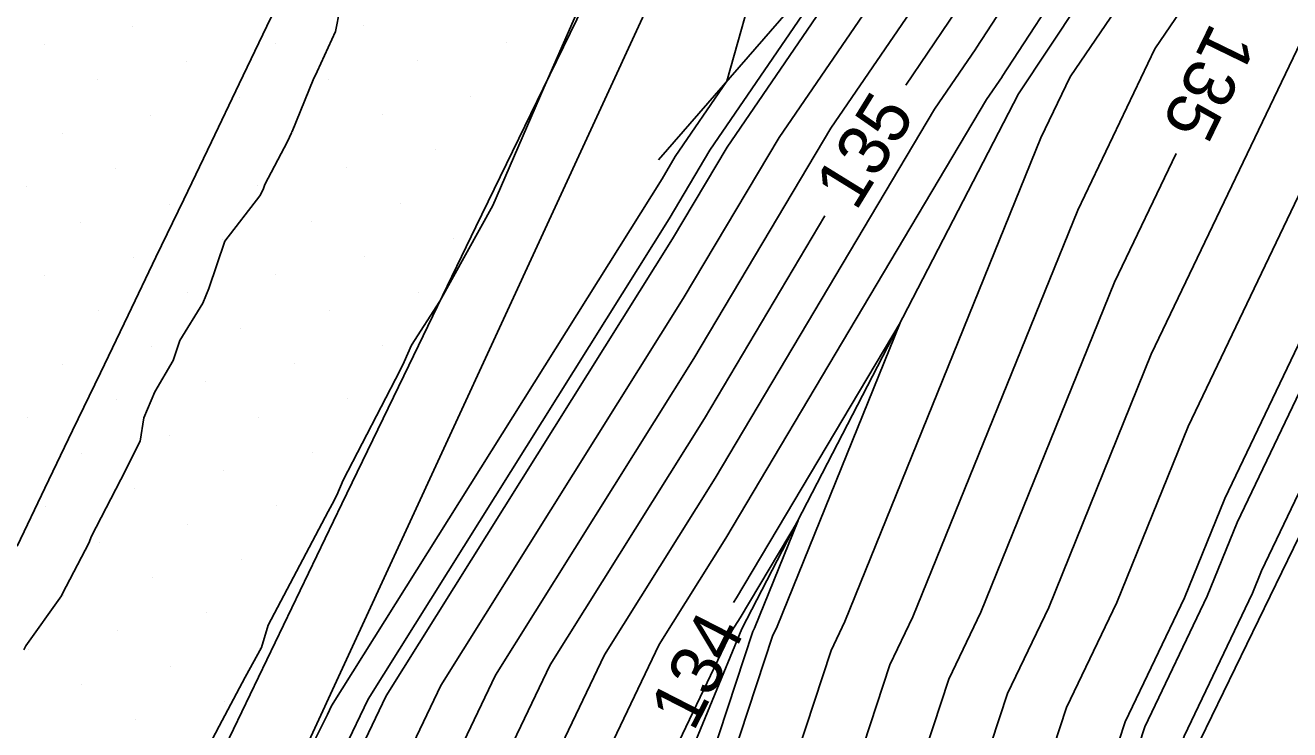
# Model space of a CAD drawing. Extents: x 2354170 to 2357230, y 866100 to 868290.
# Drawn here: x 2355608.55 to 2355657.87, y 867006.06 to 867033.53 of the extents above; entities that cross this region are included whole.
import ezdxf

# ---------------------------------------------------------------- set-up
doc = ezdxf.new("R2010")
doc.units = 0
for name, color, linetype in [('Default', 7, 'Continuous'), ('DTM Contours Major', 7, 'Continuous'), ('DTM Contours Major Text', 7, 'Continuous'), ('DTM Contours Minor', 7, 'Continuous'), ('Exist DTM Breakline', 7, 'Continuous'), ('Exist DTM Scan Elevation Point', 7, 'Continuous'), ('Exist Roads EOP', 7, 'Continuous'), ('PH Exist DTM Breakline', 7, 'Continuous')]:
    doc.layers.add(name, color=color, linetype=linetype)

msp = doc.modelspace()

# ---------------------------------------------------------------- linework, layer by layer
at = {"layer": 'Default'}
for points in [[(2355685.265, 867120.638), (2355682.205, 867113.719), (2355680.562, 867110.285), (2355673.253, 867096.381), (2355671.701, 867092.897), (2355668.436, 867088.309), (2355667.496, 867086.82), (2355656.608, 867064.837), (2355654.424, 867060.158), (2355644.678, 867039.176), (2355642.559, 867035.928), (2355642.523, 867035.85), (2355637.947, 867029.149), (2355634.213, 867022.868), (2355624.756, 867007.78), (2355622.311, 867002.663), (2355621.401, 867000.853), (2355613.043, 866982.276), (2355610.474, 866976.492), (2355608.136, 866972.065), (2355598.992, 866953.276), (2355596.285, 866948.247)], [(2355688.844, 867119.8), (2355688.043, 867117.988), (2355682.917, 867107.276), (2355679.06, 867099.941), (2355674.379, 867089.427), (2355672.544, 867086.849), (2355667.593, 867079.005), (2355660.687, 867065.061), (2355655.423, 867053.787), (2355649.817, 867041.716), (2355644.607, 867033.731), (2355644.586, 867033.687), (2355642.888, 867031.2)], [(2355685.124, 867115.853), (2355681.74, 867108.781), (2355676.157, 867098.161), (2355673.04, 867091.162), (2355670.49, 867087.579), (2355667.545, 867082.912), (2355658.648, 867064.949), (2355654.923, 867056.972), (2355647.248, 867040.446), (2355643.583, 867034.83), (2355643.554, 867034.768), (2355639.97, 867029.52), (2355634.628, 867020.533), (2355626.885, 867008.181), (2355623.295, 867000.667), (2355622.533, 866999.15), (2355615.527, 866983.579), (2355611.936, 866975.491), (2355608.665, 866969.301), (2355600.968, 866953.483), (2355597.163, 866946.413)], [(2355684.094, 867105.772), (2355681.964, 867101.721), (2355675.718, 867087.692), (2355674.598, 867086.119), (2355667.642, 867075.097), (2355662.727, 867065.174), (2355655.923, 867050.601), (2355652.386, 867042.987), (2355645.631, 867032.633), (2355645.618, 867032.606), (2355644.017, 867030.262), (2355635.458, 867015.863), (2355631.144, 867008.981), (2355625.265, 866996.676), (2355624.796, 866995.744), (2355620.495, 866986.184), (2355614.858, 866973.488), (2355609.725, 866963.774), (2355604.919, 866953.898), (2355598.917, 866942.746)], [(2355613.14, 866945.766), (2355616.79, 866953.802), (2355621.844, 866965.746), (2355624.694, 866972.202), (2355631.991, 866986.915), (2355632.077, 866987.118), (2355635.098, 866994.28), (2355639.98, 867009.143), (2355640.519, 867010.27), (2355648.163, 867029.135), (2355649.306, 867031.525), (2355658.131, 867044.482), (2355658.252, 867044.7), (2355668.459, 867060.783), (2355671.224, 867065.755), (2355678.48, 867083.457), (2355678.746, 867084.001), (2355679.882, 867086.321), (2355686.155, 867103.79)], [(2355684.868, 867103.5), (2355677.056, 867085.957), (2355676.652, 867085.388), (2355667.69, 867071.19), (2355664.766, 867065.286), (2355656.422, 867047.415), (2355654.955, 867044.257), (2355646.654, 867031.535), (2355646.65, 867031.525), (2355646.041, 867030.633), (2355635.873, 867013.528), (2355633.273, 867009.381), (2355626.249, 866994.68), (2355625.928, 866994.041), (2355622.979, 866987.486), (2355616.319, 866972.487), (2355610.255, 866961.01), (2355606.895, 866954.106), (2355599.794, 866940.913)], [(2355668.757, 867093.053), (2355665.631, 867089.93), (2355659.779, 867075.245), (2355654.569, 867064.725), (2355653.924, 867063.344), (2355642.109, 867037.906), (2355641.535, 867037.026), (2355641.491, 867036.931), (2355635.923, 867028.778), (2355633.798, 867025.203), (2355622.627, 867007.38), (2355621.661, 867005.359)], [(2355613.852, 866941.969), (2355619.073, 866953.465), (2355623.226, 866963.278), (2355627.541, 866973.056), (2355633.639, 866985.35), (2355633.764, 866985.648), (2355638.17, 866996.092), (2355642.274, 867008.586), (2355643.169, 867010.456), (2355649.598, 867026.322), (2355652.604, 867032.608), (2355660.043, 867043.531), (2355660.335, 867044.054), (2355668.934, 867057.605), (2355673.582, 867065.962), (2355679.654, 867080.777), (2355680.39, 867082.28), (2355683.532, 867088.697)], [(2355692.26, 867086.209), (2355686.967, 867075.398), (2355684.352, 867070.057), (2355683.013, 867066.791), (2355670.835, 867044.893), (2355668.664, 867041.473), (2355667.688, 867039.723), (2355665.792, 867036.939), (2355655.335, 867015.071), (2355653.767, 867011.201), (2355651.449, 867006.358), (2355650.458, 867003.341), (2355647.719, 866996.848)], [(2355582.196, 866926.563), (2355594.531, 866951.914), (2355595.04, 866952.861), (2355607.076, 866977.593), (2355607.552, 866978.494), (2355608.075, 866979.672), (2355619.137, 867004.259), (2355620.341, 867006.654), (2355620.497, 867006.98), (2355633.383, 867027.538), (2355633.9, 867028.407), (2355635.907, 867031.347), (2355637.171, 867035.834), (2355637.718, 867036.924), (2355637.743, 867036.978), (2355643.563, 867048.577), (2355650.893, 867064.212), (2355651.335, 867065.312), (2355657.519, 867080.682)], [(2355615.275, 866934.376), (2355623.638, 866952.789), (2355625.989, 866958.344), (2355633.236, 866974.764), (2355636.935, 866982.222), (2355637.139, 866982.706), (2355644.314, 866999.716), (2355646.861, 867007.472), (2355648.468, 867010.828), (2355652.467, 867020.696), (2355659.198, 867034.773), (2355663.865, 867041.627), (2355664.499, 867042.764), (2355669.885, 867051.249), (2355678.298, 867066.377), (2355682.003, 867075.417), (2355683.678, 867078.839)], [(2355615.987, 866930.579), (2355625.921, 866952.451), (2355627.37, 866955.876), (2355636.083, 866975.618), (2355638.582, 866980.657), (2355638.826, 866981.235), (2355647.386, 867001.529), (2355649.155, 867006.915), (2355651.118, 867011.014), (2355653.901, 867017.883), (2355662.495, 867035.856), (2355665.777, 867040.675), (2355666.582, 867042.118), (2355670.36, 867048.071), (2355680.655, 867066.584), (2355683.177, 867072.737)], [(2355685.371, 867066.999), (2355671.31, 867041.716), (2355670.746, 867040.828), (2355669.6, 867038.772), (2355669.089, 867038.021), (2355656.77, 867012.258), (2355656.417, 867011.387), (2355653.743, 867005.802), (2355653.53, 867005.153), (2355642.201, 866978.293), (2355641.878, 866977.529), (2355641.778, 866977.326), (2355639.826, 866972.903), (2355633.176, 866955.803), (2355632.153, 866953.886), (2355631.461, 866952.25), (2355630.552, 866950.629), (2355629.796, 866948.981)], [(2355615.276, 867004.601), (2355616.114, 867006.189), (2355617.124, 867008.103), (2355617.759, 867009.263), (2355618.015, 867010.139), (2355620.357, 867014.566), (2355620.518, 867014.852), (2355620.698, 867015.207), (2355620.946, 867015.782), (2355623.164, 867020.078), (2355623.322, 867020.408), (2355623.608, 867021.049), (2355624.723, 867022.774), (2355626.783, 867026.506), (2355628.775, 867031.085), (2355628.932, 867031.446), (2355631.051, 867036.278)], [(2355608.493, 867009.169), (2355608.566, 867009.321), (2355609.957, 867011.277), (2355609.991, 867011.348), (2355611.035, 867013.354), (2355611.124, 867013.574), (2355611.308, 867013.961), (2355612.272, 867015.811), (2355613.024, 867017.306), (2355613.171, 867018.215), (2355613.598, 867019.227), (2355614.322, 867020.451), (2355614.58, 867021.231), (2355615.476, 867022.685), (2355615.71, 867023.265), (2355616.333, 867025.115), (2355617.696, 867026.883), (2355617.82, 867027.129), (2355617.892, 867027.318), (2355618.77, 867029.002), (2355618.93, 867029.339), (2355618.948, 867029.381), (2355618.953, 867029.388), (2355619.775, 867031.399), (2355619.935, 867031.725), (2355620.654, 867033.292), (2355620.818, 867034.139)], [(2355613.875, 866936.773), (2355614.564, 866938.173), (2355621.355, 866953.127), (2355624.607, 866960.811), (2355630.388, 866973.91), (2355635.287, 866983.786), (2355635.452, 866984.177), (2355641.242, 866997.904), (2355644.567, 867008.029), (2355645.818, 867010.642), (2355651.032, 867023.509), (2355653.435, 867028.534)], [(2355639.738, 867026.096), (2355635.043, 867018.198), (2355629.015, 867008.581), (2355624.28, 866998.671), (2355623.665, 866997.447), (2355618.011, 866984.881), (2355613.397, 866974.49), (2355609.195, 866966.538), (2355602.943, 866953.691), (2355598.04, 866944.58), (2355594.394, 866937.087)], [(2355608.555, 866941.689), (2355612.428, 866949.562), (2355614.507, 866954.14), (2355620.463, 866968.213), (2355621.846, 866971.348), (2355630.343, 866988.479), (2355630.39, 866988.589), (2355632.026, 866992.468), (2355637.686, 867009.7), (2355637.87, 867010.084), (2355642.669, 867021.928), (2355636.288, 867011.193), (2355636.177, 867011.017)]]:
    msp.add_lwpolyline(points, dxfattribs=at)
at = {"layer": 'DTM Contours Major'}
for points in [[(2355688.844, 867119.8), (2355688.043, 867117.988), (2355682.917, 867107.276), (2355679.06, 867099.941), (2355674.379, 867089.427), (2355672.544, 867086.849), (2355667.593, 867079.005), (2355660.687, 867065.061), (2355655.423, 867053.787), (2355649.817, 867041.716), (2355644.607, 867033.731), (2355644.586, 867033.687), (2355642.888, 867031.2)], [(2355613.875, 866936.773), (2355614.564, 866938.173), (2355621.355, 866953.127), (2355624.607, 866960.811), (2355630.388, 866973.91), (2355635.287, 866983.786), (2355635.452, 866984.177), (2355641.242, 866997.904), (2355644.567, 867008.029), (2355645.818, 867010.642), (2355651.032, 867023.509), (2355653.435, 867028.534)], [(2355639.738, 867026.096), (2355635.043, 867018.198), (2355629.015, 867008.581), (2355624.28, 866998.671), (2355623.665, 866997.447), (2355618.011, 866984.881), (2355613.397, 866974.49), (2355609.195, 866966.538), (2355602.943, 866953.691), (2355598.04, 866944.58), (2355594.394, 866937.087)]]:
    msp.add_lwpolyline(points, dxfattribs=at)
at = {"layer": 'DTM Contours Minor'}
for points in [[(2355607.113, 866975.1), (2355607.429, 866975.75), (2355608.526, 866977.827), (2355609.731, 866980.54), (2355619.892, 867003.124), (2355620.998, 867005.324), (2355621.917, 867007.247), (2355633.66, 867025.981), (2355635.249, 867028.655), (2355641.147, 867037.292), (2355641.194, 867037.392), (2355641.253, 867037.482), (2355653.758, 867064.406), (2355653.889, 867064.688), (2355654.952, 867066.834), (2355664.475, 867090.732), (2355668.093, 867094.346), (2355668.621, 867095.405), (2355675.21, 867108.234), (2355678.551, 867114.935), (2355680.723, 867124.952), (2355679.377, 867126.085), (2355681.083, 867127.463), (2355688.683, 867141.559)], [(2355674.052, 867049.334), (2355670.993, 867043.834), (2355669.358, 867041.258), (2355668.325, 867039.406), (2355666.891, 867037.3), (2355655.814, 867014.133), (2355654.65, 867011.263), (2355652.213, 867006.173), (2355651.482, 867003.945), (2355641.076, 866979.274), (2355640.78, 866978.572), (2355639.879, 866976.757), (2355629.212, 866952.587), (2355628.964, 866952), (2355616.936, 866925.517), (2355616.666, 866924.968), (2355615.055, 866921.421), (2355614.75, 866920.998), (2355601.485, 866897.926), (2355600.482, 866894.819), (2355598.714, 866891.61), (2355597.572, 866888.923), (2355588.128, 866869.026)], [(2355604.206, 866934.598), (2355612.191, 866950.828), (2355613.747, 866954.253), (2355620.002, 866969.035), (2355620.897, 866971.063), (2355629.794, 866989), (2355629.828, 866989.08), (2355631.002, 866991.863), (2355636.922, 867009.886), (2355636.987, 867010.022), (2355638.687, 867014.218), (2355636.426, 867010.415), (2355636.112, 867009.914), (2355627.562, 866992.019), (2355627.437, 866991.771), (2355626.499, 866989.686)]]:
    msp.add_lwpolyline(points, dxfattribs=at)
at = {"layer": 'Exist DTM Breakline'}
msp.add_lwpolyline([(2355619.056, 867035.749), (2355617.975, 867033.495), (2355616.893, 867031.241), (2355615.81, 867028.988), (2355614.727, 867026.735), (2355613.644, 867024.482), (2355612.561, 867022.229), (2355611.476, 867019.976), (2355610.392, 867017.724), (2355609.308, 867015.471), (2355608.227, 867013.216)], dxfattribs=at)
at = {"layer": 'Exist DTM Scan Elevation Point'}
for p, q in [((2355612.744, 867033.485), (2355612.744, 867033.485)), ((2355621.757, 867033.517), (2355621.757, 867033.517)), ((2355609.279, 867032.78), (2355609.279, 867032.78)), ((2355618.293, 867032.811), (2355618.293, 867032.811)), ((2355627.307, 867032.843), (2355627.307, 867032.843)), ((2355614.829, 867032.106), (2355614.829, 867032.106)), ((2355623.842, 867032.138), (2355623.842, 867032.138)), ((2355611.364, 867031.4), (2355611.364, 867031.4)), ((2355620.378, 867031.432), (2355620.378, 867031.432)), ((2355616.914, 867030.726), (2355616.914, 867030.726)), ((2355625.927, 867030.758), (2355625.927, 867030.758)), ((2355622.463, 867030.053), (2355622.463, 867030.053)), ((2355613.449, 867030.021), (2355613.449, 867030.021)), ((2355609.985, 867029.315), (2355609.985, 867029.315)), ((2355618.999, 867029.347), (2355618.999, 867029.347)), ((2355615.534, 867028.641), (2355615.534, 867028.641)), ((2355624.548, 867028.673), (2355624.548, 867028.673)), ((2355612.07, 867027.936), (2355612.07, 867027.936)), ((2355621.084, 867027.968), (2355621.084, 867027.968)), ((2355608.605, 867027.23), (2355608.605, 867027.23)), ((2355617.619, 867027.262), (2355617.619, 867027.262)), ((2355623.169, 867026.588), (2355623.169, 867026.588)), ((2355614.155, 867026.556), (2355614.155, 867026.556)), ((2355610.69, 867025.851), (2355610.69, 867025.851)), ((2355619.704, 867025.883), (2355619.704, 867025.883)), ((2355616.24, 867025.177), (2355616.24, 867025.177)), ((2355625.254, 867025.209), (2355625.254, 867025.209)), ((2355612.775, 867024.471), (2355612.775, 867024.471)), ((2355621.789, 867024.503), (2355621.789, 867024.503)), ((2355609.311, 867023.766), (2355609.311, 867023.766)), ((2355618.325, 867023.798), (2355618.325, 867023.798)), ((2355614.86, 867023.092), (2355614.86, 867023.092)), ((2355623.874, 867023.124), (2355623.874, 867023.124)), ((2355611.396, 867022.387), (2355611.396, 867022.387)), ((2355620.41, 867022.418), (2355620.41, 867022.418)), ((2355616.945, 867021.713), (2355616.945, 867021.713)), ((2355613.481, 867021.007), (2355613.481, 867021.007)), ((2355622.495, 867021.039), (2355622.495, 867021.039)), ((2355610.016, 867020.302), (2355610.016, 867020.302)), ((2355619.03, 867020.333), (2355619.03, 867020.333)), ((2355615.566, 867019.628), (2355615.566, 867019.628)), ((2355612.101, 867018.922), (2355612.101, 867018.922)), ((2355621.115, 867018.954), (2355621.115, 867018.954)), ((2355608.637, 867018.217), (2355608.637, 867018.217)), ((2355617.651, 867018.248), (2355617.651, 867018.248)), ((2355614.186, 867017.543), (2355614.186, 867017.543)), ((2355610.722, 867016.837), (2355610.722, 867016.837)), ((2355619.736, 867016.869), (2355619.736, 867016.869)), ((2355616.271, 867016.163), (2355616.271, 867016.163)), ((2355612.807, 867015.458), (2355612.807, 867015.458)), ((2355609.343, 867014.752), (2355609.343, 867014.752)), ((2355618.356, 867014.784), (2355618.356, 867014.784)), ((2355614.892, 867014.078), (2355614.892, 867014.078)), ((2355611.428, 867013.373), (2355611.428, 867013.373)), ((2355616.977, 867012.699), (2355616.977, 867012.699)), ((2355613.513, 867011.993), (2355613.513, 867011.993)), ((2355610.048, 867011.288), (2355610.048, 867011.288)), ((2355615.598, 867010.614), (2355615.598, 867010.614)), ((2355612.133, 867009.908), (2355612.133, 867009.908)), ((2355608.669, 867009.203), (2355608.669, 867009.203)), ((2355617.683, 867009.234), (2355617.683, 867009.234)), ((2355614.218, 867008.529), (2355614.218, 867008.529)), ((2355610.754, 867007.823), (2355610.754, 867007.823)), ((2355616.303, 867007.149), (2355616.303, 867007.149)), ((2355612.839, 867006.444), (2355612.839, 867006.444))]:
    msp.add_line(p, q, dxfattribs=at)
at = {"layer": 'Exist Roads EOP'}
msp.add_lwpolyline([(2355615.693, 867004.051), (2355618.291, 867009.459), (2355620.896, 867014.864), (2355623.508, 867020.266), (2355626.125, 867025.665), (2355628.745, 867031.063), (2355631.368, 867036.459), (2355633.992, 867041.855), (2355636.614, 867047.252), (2355639.234, 867052.65), (2355641.85, 867058.049), (2355644.462, 867063.451), (2355647.069, 867068.855), (2355649.67, 867074.262), (2355652.267, 867079.671)], dxfattribs=at)
at = {"layer": 'PH Exist DTM Breakline'}
for points in [[(2355837.882, 867455.403), (2355821.17, 867421.842), (2355806.344, 867389.74), (2355794.755, 867363.845), (2355793.088, 867352.536), (2355792.171, 867348.439), (2355790.111, 867345.552), (2355782.553, 867336.039), (2355777.227, 867330.778), (2355765.909, 867311.071), (2355754.32, 867289.06), (2355742.292, 867263.446), (2355732.169, 867242.268), (2355700.262, 867175.95), (2355686.45, 867146.762), (2355675.72, 867125.097), (2355660.554, 867093.452), (2355646.796, 867063.536), (2355632.78, 867034.163), (2355619.043, 867004.402), (2355606.805, 866979.006), (2355594.124, 866952.764), (2355579.808, 866923.86)], [(2355775.144, 867308.317), (2355771.38, 867300.88), (2355762.919, 867282.648), (2355756.464, 867268.795), (2355745.728, 867247.001), (2355738.42, 867230.343), (2355710.775, 867175.696), (2355702.12, 867156.179), (2355694.983, 867137.997), (2355692.56, 867132.526), (2355692.233, 867131.183), (2355691.311, 867129.313), (2355687.936, 867124.744), (2355679.451, 867111.705), (2355670.374, 867094.617), (2355667.473, 867088.652), (2355653.715, 867064.678), (2355641.108, 867037.333), (2355633.25, 867028.288)], [(2355733.904, 867164.206), (2355727.029, 867150.491), (2355713.886, 867126.137), (2355701.743, 867100.555), (2355685.68, 867067.026), (2355670.305, 867038.421), (2355654.371, 867005.649), (2355642.016, 866977.398), (2355629.593, 866951.907), (2355615.435, 866920.989), (2355601.009, 866889.889), (2355586.439, 866860.066), (2355569.49, 866826.672), (2355556.577, 866800.196), (2355542.29, 866769.284), (2355529.69, 866743.362), (2355515.96, 866713.496), (2355501.949, 866685.781), (2355493.481, 866667.653)], [(2355602, 866936.304), (2355611.486, 866954.588), (2355619.159, 866970.542), (2355628.397, 866990.327), (2355636.502, 867009.988), (2355647.283, 867030.861), (2355656.776, 867045.157), (2355667.761, 867065.45), (2355677.815, 867084.975), (2355685.547, 867103.916)]]:
    msp.add_lwpolyline(points, dxfattribs=at)

# ---------------------------------------------------------------- texts
at = {"layer": 'Default'}
for s, rotation, p in [('135', 244.0349, (2355654.812, 867033.696)), ('135', 58.3197, (2355640.943, 867026.24)), ('134', 62.8726, (2355634.605, 867005.937))]:
    msp.add_text(s, height=2, rotation=rotation, dxfattribs=at).set_placement(p)
at = {"layer": 'DTM Contours Major Text'}
for rotation, p in [(244.0349, (2355654.812, 867033.696)), (58.3197, (2355640.943, 867026.24))]:
    msp.add_text('135', height=2, rotation=rotation, dxfattribs=at).set_placement(p)

doc.saveas('drawing.dxf')
